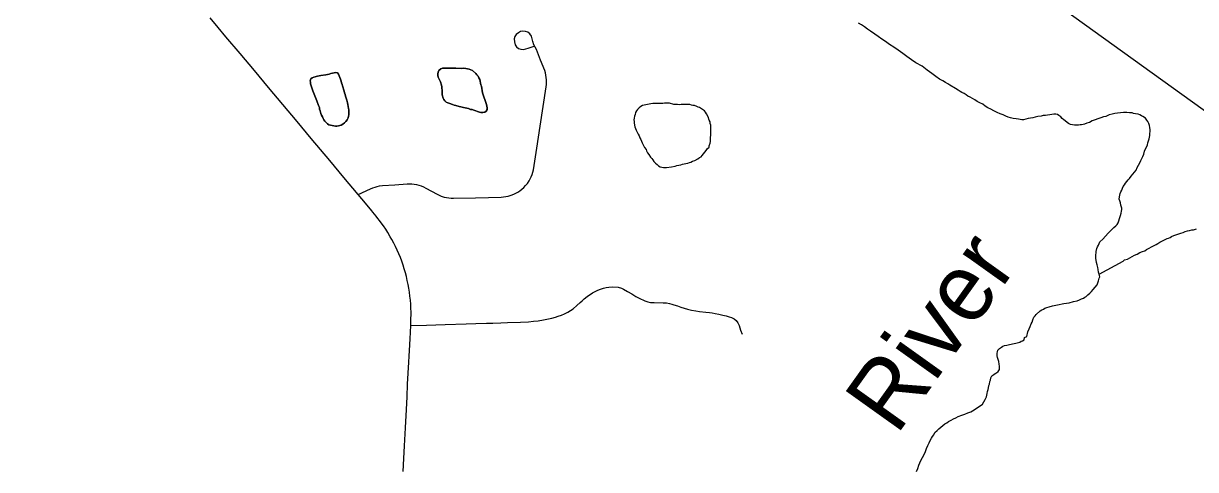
# Model space of a CAD drawing. Extents: x 103424 to 290657, y 38711 to 110967.
# Drawn here: x 149253 to 157992, y 91682 to 95008 of the extents above; entities that cross this region are included whole.
import ezdxf

# ---------------------------------------------------------------- set-up
doc = ezdxf.new("R2010")
doc.units = 0
for name, color, linetype in [('GM_X_County_Road', 7, 'Continuous'), ('GM_X_Minor_Lake', 7, 'Continuous'), ('GM_X_Minor_River', 7, 'Continuous'), ('GM_X_Minor_River_Text', 7, 'Continuous'), ('GM_X_Rail_Line', 7, 'Continuous'), ('GM_X_Township_Road', 7, 'Continuous')]:
    doc.layers.add(name, color=color, linetype=linetype)

msp = doc.modelspace()

# ---------------------------------------------------------------- linework, layer by layer
at = {"layer": 'GM_X_County_Road'}
for points in [[(151851.6, 93610.2), (151803.8, 93667.4), (151749, 93732.8), (151643.1, 93859.4), (151537.1, 93986), (151468.1, 94068.5), (151399.1, 94151), (151293.1, 94277.6), (151187.4, 94403.9), (151081.6, 94530.2), (150975.4, 94656.5), (150869.3, 94782.9), (150763.1, 94909.3), (150704.5, 94979), (150645.9, 95048.7)], [(152129.5, 92527), (152131.9, 92570.6), (152136.7, 92657.8), (152141.2, 92756.1), (152142.2, 92788.8), (152143, 92856), (152142, 92885.7), (152140.6, 92915.5), (152138.3, 92945.1), (152135.3, 92974.8), (152131.5, 93004.2), (152127, 93033.7), (152121.5, 93062.9), (152115.5, 93092.1), (152108.7, 93121), (152101.1, 93149.8), (152092.8, 93178.3), (152083.8, 93206.7), (152074, 93234.8), (152063.4, 93262.6), (152052.1, 93290.2), (152040.3, 93317.5), (152027.7, 93344.5), (152014.4, 93371.1), (152000.3, 93397.4), (151988.5, 93418.1), (151970.4, 93448.7), (151954.3, 93473.8), (151937.7, 93498.5), (151920.6, 93522.7), (151908.5, 93538.9), (151896.5, 93555), (151883.9, 93570.8), (151871.3, 93586.5), (151858.5, 93602), (151851.6, 93610.2)], [(152084.1, 91669), (152089.1, 91763.7), (152094, 91858.4), (152101.1, 91994.1), (152108.2, 92129.9), (152113.1, 92224.2), (152118, 92318.6), (152127.1, 92483.4), (152129.5, 92527)]]:
    msp.add_lwpolyline(points, dxfattribs=at)
at = {"layer": 'GM_X_Minor_Lake'}
for points in [[(151471, 94619.9), (151507.4, 94624.1), (151519.5, 94628.2), (151531.6, 94630.2), (151545.7, 94634.3), (151557.8, 94636.4), (151569.9, 94640.5), (151582, 94642.5), (151594.1, 94640.6), (151602.2, 94630.5), (151608.3, 94616.4), (151612.4, 94604.3), (151618.5, 94592.2), (151622.5, 94578), (151624.6, 94565.9), (151628.6, 94553.8), (151632.7, 94541.7), (151636.8, 94527.6), (151638.8, 94517.5), (151644.9, 94503.4), (151647, 94491.3), (151653.1, 94477.2), (151655.1, 94465.1), (151663.3, 94436.8), (151667.3, 94426.7), (151669.4, 94416.6), (151671.4, 94404.5), (151675.5, 94388.4), (151677.6, 94374.3), (151679.6, 94364.2), (151679.7, 94327.8), (151677.7, 94315.7), (151673.7, 94303.6), (151667.7, 94289.4), (151657.6, 94277.3), (151647.6, 94267.1), (151635.5, 94257), (151623.4, 94250.9), (151613.3, 94246.8), (151603.2, 94244.7), (151591.1, 94242.7), (151579, 94242.6), (151566.9, 94244.6), (151542.7, 94248.6), (151530.5, 94252.6), (151520.4, 94258.6), (151500.2, 94278.7), (151492.1, 94288.8), (151488, 94298.9), (151482, 94311), (151475.9, 94325.1), (151471.8, 94337.2), (151467.7, 94347.3), (151465.7, 94357.4), (151461.6, 94369.5), (151459.6, 94381.6), (151453.5, 94395.7), (151441.3, 94432), (151435.2, 94444.1), (151431.1, 94456.2), (151425, 94468.3), (151416.9, 94492.5), (151410.8, 94506.6), (151406.7, 94520.8), (151394.5, 94557.1), (151392.4, 94569.2), (151390.4, 94581.3), (151396.4, 94595.5), (151406.5, 94601.5), (151418.6, 94607.6), (151446.8, 94615.8), (151471, 94619.9)], [(151647.6, 94267.1), (151657.6, 94277.3), (151667.7, 94289.4), (151673.7, 94303.6), (151677.7, 94315.7), (151679.7, 94327.8), (151679.6, 94364.2), (151677.6, 94374.3), (151675.5, 94388.4), (151671.4, 94404.5), (151669.4, 94416.6), (151667.3, 94426.7), (151663.3, 94436.8), (151655.1, 94465.1), (151653.1, 94477.2), (151647, 94491.3), (151644.9, 94503.4), (151638.8, 94517.5), (151636.8, 94527.6), (151632.7, 94541.7), (151628.6, 94553.8), (151624.6, 94565.9), (151622.5, 94578), (151618.5, 94592.2), (151612.4, 94604.3), (151608.3, 94616.4), (151602.2, 94630.5), (151594.1, 94640.6), (151582, 94642.5), (151569.9, 94640.5), (151557.8, 94636.4), (151545.7, 94634.3), (151531.6, 94630.2), (151519.5, 94628.2), (151507.4, 94624.1), (151471, 94619.9)], [(152476.1, 94673.9), (152439.7, 94673.7), (152427.6, 94675.7), (152401.4, 94675.6), (152389.3, 94673.5), (152377.2, 94673.5), (152365.1, 94669.4), (152351, 94657.3), (152344.9, 94645.1), (152343, 94633), (152343, 94620.9), (152345, 94606.8), (152357.2, 94582.6), (152363.3, 94572.5), (152371.4, 94548.3), (152373.5, 94536.2), (152373.5, 94524.1), (152375.6, 94511.9), (152375.7, 94475.6), (152383.8, 94451.4), (152387.9, 94441.3), (152394, 94431.2), (152406.1, 94421.2), (152418.2, 94415.1), (152432.4, 94411.2), (152452.6, 94403.2), (152464.7, 94399.1), (152476.8, 94397.2), (152501.1, 94389.2), (152513.2, 94387.2), (152525.3, 94383.2), (152535.4, 94381.2), (152547.5, 94379.2), (152559.6, 94377.3), (152571.7, 94373.3)], [(152476.1, 94673.9), (152520.5, 94672), (152534.6, 94674.1), (152550.8, 94672.1), (152562.9, 94670.1), (152577, 94666.1), (152589.1, 94662.1), (152601.3, 94656.1), (152625.5, 94636), (152633.6, 94625.9), (152643.8, 94613.8), (152649.8, 94603.7), (152655.9, 94589.6), (152658, 94577.5), (152662.1, 94563.4), (152664.1, 94551.3), (152668.2, 94539.2), (152676.4, 94490.8), (152688.6, 94454.4), (152692.7, 94440.3), (152704.9, 94404), (152708.9, 94391.9), (152711, 94377.8), (152711, 94365.6), (152703, 94353.5), (152692.9, 94347.4), (152678.8, 94343.3), (152664.7, 94343.3), (152652.5, 94347.3), (152638.4, 94351.3), (152626.3, 94357.3), (152610.1, 94361.3), (152598, 94365.3), (152585.9, 94367.2), (152571.7, 94373.3), (152559.6, 94377.3), (152547.5, 94379.2), (152535.4, 94381.2), (152525.3, 94383.2), (152513.2, 94387.2), (152501.1, 94389.2), (152476.8, 94397.2), (152464.7, 94399.1), (152452.6, 94403.2), (152432.4, 94411.2), (152418.2, 94415.1), (152406.1, 94421.2), (152394, 94431.2), (152387.9, 94441.3), (152383.8, 94451.4), (152375.7, 94475.6), (152375.6, 94511.9), (152373.5, 94524.1), (152373.5, 94536.2), (152371.4, 94548.3), (152363.3, 94572.5), (152357.2, 94582.6), (152345, 94606.8), (152343, 94620.9), (152343, 94633), (152344.9, 94645.1), (152351, 94657.3), (152365.1, 94669.4), (152377.2, 94673.5), (152389.3, 94673.5), (152401.4, 94675.6), (152427.6, 94675.7), (152439.7, 94673.7), (152476.1, 94673.9)], [(152571.7, 94373.3), (152585.9, 94367.2), (152598, 94365.3), (152610.1, 94361.3), (152626.3, 94357.3), (152638.4, 94351.3), (152652.5, 94347.3), (152664.7, 94343.3), (152678.8, 94343.3), (152692.9, 94347.4), (152703, 94353.5), (152711, 94365.6), (152711, 94377.8), (152708.9, 94391.9), (152704.9, 94404), (152692.7, 94440.3), (152688.6, 94454.4), (152676.4, 94490.8), (152668.2, 94539.2), (152664.1, 94551.3), (152662.1, 94563.4), (152658, 94577.5), (152655.9, 94589.6), (152649.8, 94603.7), (152643.8, 94613.8), (152633.6, 94625.9), (152625.5, 94636), (152601.3, 94656.1), (152589.1, 94662.1), (152577, 94666.1), (152562.9, 94670.1), (152550.8, 94672.1), (152534.6, 94674.1), (152520.5, 94672), (152476.1, 94673.9)], [(151471, 94619.9), (151446.8, 94615.8), (151418.6, 94607.6), (151406.5, 94601.5), (151396.4, 94595.5), (151390.4, 94581.3), (151392.4, 94569.2), (151394.5, 94557.1), (151406.7, 94520.8), (151410.8, 94506.6), (151416.9, 94492.5), (151425, 94468.3), (151431.1, 94456.2), (151435.2, 94444.1), (151441.3, 94432), (151453.5, 94395.7), (151459.6, 94381.6), (151461.6, 94369.5), (151465.7, 94357.4), (151467.7, 94347.3), (151471.8, 94337.2), (151475.9, 94325.1), (151482, 94311), (151488, 94298.9), (151492.1, 94288.8), (151500.2, 94278.7), (151520.4, 94258.6), (151530.5, 94252.6), (151542.7, 94248.6), (151566.9, 94244.6), (151579, 94242.6), (151591.1, 94242.7), (151603.2, 94244.7), (151613.3, 94246.8), (151623.4, 94250.9), (151635.5, 94257), (151647.6, 94267.1)], [(154020.9, 94410.5), (154008.8, 94410.5), (153994.6, 94412.4), (153982.5, 94412.4), (153970.4, 94410.3), (153946.2, 94410.3), (153930.1, 94408.2), (153881.6, 94399.9), (153869.5, 94395.9), (153857.4, 94389.7), (153843.3, 94379.6), (153831.3, 94367.5), (153823.2, 94357.3), (153817.2, 94343.2), (153813.2, 94329), (153809.2, 94316.9), (153807.2, 94302.7), (153805.2, 94290.6), (153807.3, 94276.5), (153807.3, 94264.4), (153811.4, 94236.1), (153817.5, 94224), (153821.6, 94211.9), (153829.7, 94197.8), (153835.8, 94183.7), (153843.9, 94169.6), (153850, 94155.5), (153856.1, 94143.4), (153862.2, 94131.3), (153866.2, 94119.2), (153870.3, 94109.1), (153876.4, 94097), (153884.5, 94082.9), (153896.6, 94068.8), (153898.7, 94058.7), (153906.8, 94044.6), (153916.9, 94030.5), (153929.1, 94010.3), (153939.2, 94000.3), (153945.3, 93990.2), (153953.4, 93978.1), (153965.6, 93966), (153977.7, 93956), (153987.8, 93945.9), (153999.9, 93939.9), (154012.1, 93935.9), (154024.2, 93933.9), (154048.4, 93934), (154084.7, 93940.2), (154113, 93944.3), (154125.1, 93948.4), (154139.2, 93952.5), (154155.3, 93954.6), (154167.4, 93958.6), (154179.5, 93962.7), (154191.6, 93964.8), (154205.7, 93966.8), (154219.9, 93970.9), (154229.9, 93975), (154242, 93981.1), (154258.2, 93987.2), (154282.4, 93999.4), (154294.4, 94007.5), (154306.5, 94013.6), (154314.6, 94023.8), (154334.7, 94048.1), (154342.8, 94060.2), (154350.8, 94072.4), (154364.9, 94084.5), (154366.9, 94096.6), (154372.9, 94114.8), (154374.9, 94126.9), (154374.8, 94139.1), (154376.8, 94151.2), (154376.8, 94161.3), (154378.8, 94173.4), (154378.6, 94238), (154378.6, 94250.2), (154374.5, 94262.3), (154372.5, 94274.4), (154366.4, 94286.5), (154358.2, 94310.7), (154346.1, 94334.9), (154337.9, 94347), (154329.8, 94357), (154293.4, 94381.1), (154283.4, 94383.1), (154273.2, 94389.1), (154257.1, 94395.2), (154245, 94397.1), (154234.9, 94399.1), (154220.7, 94403.1), (154206.6, 94403.1), (154194.5, 94405), (154182.4, 94403), (154158.2, 94402.9), (154144, 94400.8), (154129.9, 94402.8), (154115.8, 94402.7), (154103.6, 94404.7), (154071.3, 94412.7)], [(154071.3, 94412.7), (154033, 94412.6), (154020.9, 94410.5)]]:
    msp.add_lwpolyline(points, dxfattribs=at)
at = {"layer": 'GM_X_Minor_River'}
for points in [[(155568.2, 94950.2), (155545.7, 94966), (155523.3, 94981.7), (155500.8, 94997.5), (155478.3, 95011.2)], [(157589.3, 94319.7), (157577.1, 94325.6), (157564.9, 94331.4), (157544.7, 94335.1), (157530.5, 94336.8), (157518.3, 94340.7), (157500.1, 94342.4), (157479.9, 94344), (157455.7, 94343.6), (157431.5, 94341.1), (157409.4, 94338.7), (157389.3, 94336.3), (157369.2, 94331.9), (157349.1, 94325.5), (157323, 94314.9), (157305, 94310.6), (157284.9, 94304.2), (157262.9, 94295.7), (157242.8, 94289.3), (157220.8, 94280.8), (157200.8, 94270.3), (157180.7, 94263.9), (157164.7, 94257.6), (157154.6, 94255.4), (157142.5, 94253.1), (157132.5, 94252.9), (157120.4, 94250.7), (157106.3, 94250.5), (157090.1, 94250.2), (157074, 94251.9), (157059.8, 94255.7), (157045.5, 94261.5), (157010.7, 94289.1), (156998.5, 94299), (156988.2, 94311), (156973.8, 94322.8), (156963.6, 94328.7), (156949.4, 94332.5), (156935.3, 94332.2), (156921.2, 94330), (156905.1, 94327.7), (156889, 94325.3), (156872.9, 94323), (156856.8, 94320.7), (156840.8, 94316.4), (156816.6, 94313.9), (156796.5, 94309.6), (156778.4, 94305.2), (156762.3, 94302.9), (156744.2, 94298.5), (156726.1, 94294.1), (156710.1, 94289.8), (156696, 94289.6), (156683.8, 94291.4), (156671.7, 94293.2), (156655.5, 94296.9), (156631.2, 94300.5), (156613, 94304.2), (156594.7, 94310), (156578.4, 94317.8), (156558.1, 94325.5), (156535.7, 94335.2), (156513.4, 94344.9), (156488.9, 94356.6), (156466.5, 94368.3), (156444.1, 94380), (156423.7, 94391.8), (156405.3, 94405.6), (156382.9, 94417.3), (156364.6, 94427.1), (156346.2, 94438.9), (156327.9, 94448.6), (156311.5, 94458.4), (156295.3, 94466.2), (156281, 94476.1), (156266.7, 94485.9), (156250.4, 94493.7), (156238.1, 94501.6), (156221.8, 94511.4), (156203.4, 94523.2), (156160.6, 94548.7), (156144.3, 94558.5), (156128, 94568.3), (156107.6, 94580), (156083.1, 94593.7), (156056.5, 94613.5), (156025.9, 94635.2), (155991.2, 94658.8), (155954.3, 94690.4), (155907.4, 94713.8), (155874.7, 94737.5), (155840, 94761.1), (155809.3, 94784.8), (155774.6, 94808.4), (155741.9, 94830.1), (155709.2, 94851.7), (155680.6, 94873.4), (155652, 94891.1), (155625.4, 94910.8), (155600.9, 94928.5), (155568.2, 94950.2)], [(156868.5, 92884.5), (156882.5, 92890.8), (156900.6, 92895.2), (156924.6, 92901.7), (156962.8, 92910.5), (157009.1, 92919.4), (157049.3, 92926.2), (157081.5, 92934.8), (157109.6, 92941.4), (157125.6, 92947.7), (157141.6, 92954.1), (157155.7, 92960.4), (157167.7, 92966.7), (157177.6, 92972.9), (157189.5, 92985.2), (157203.4, 92997.6), (157215.3, 93010), (157229.2, 93024.3), (157243, 93042.8), (157258.8, 93059.2), (157268.3, 93089.7), (157274.1, 93108), (157277.9, 93118.1), (157275.7, 93128.2), (157273.5, 93138.3), (157269.2, 93154.4), (157264.8, 93174.5), (157262.5, 93188.6), (157260.3, 93198.6), (157258.1, 93208.7), (157253.8, 93226.8), (157251.5, 93242.9), (157249.2, 93257), (157249, 93269.1), (157248.7, 93283.3), (157250.5, 93297.5), (157250.3, 93307.5), (157256, 93329.9), (157259.8, 93342.1), (157267.6, 93356.4), (157279.3, 93378.8), (157301.1, 93399.4), (157320.9, 93422), (157340.7, 93444.5), (157362.5, 93467.1), (157382.3, 93485.7), (157398.2, 93500.1), (157408.1, 93508.4), (157416, 93522.6), (157419.7, 93536.9), (157425.5, 93555.1), (157433.1, 93577.5), (157436.9, 93593.7), (157440.7, 93607.9), (157442.5, 93620.1), (157442.2, 93632.2), (157435.8, 93654.3), (157431.5, 93670.4), (157427.1, 93686.5), (157422.9, 93698.5), (157424.6, 93714.7), (157426.4, 93726.9), (157430.2, 93741.1), (157434, 93753.3), (157441.9, 93765.5), (157447.7, 93779.8), (157453.5, 93792), (157461.3, 93804.3), (157469.2, 93816.5), (157479.1, 93828.8), (157488.9, 93841.1), (157498.8, 93851.4), (157512.6, 93869.8), (157524.5, 93884.2), (157536.3, 93898.6), (157548.1, 93914.9), (157557.9, 93933.3), (157565.7, 93951.6), (157575.5, 93967.9), (157583.2, 93986.3), (157591, 94000.5), (157598.8, 94016.8), (157606.6, 94033.1), (157612.2, 94055.5), (157633.5, 94104.3), (157637.3, 94118.6), (157641.1, 94132.8), (157646.9, 94147), (157648.7, 94161.2), (157650.5, 94173.3), (157652.2, 94187.5), (157654, 94201.7), (157653.7, 94215.8), (157651.4, 94231.9), (157649.2, 94246), (157642.8, 94262.1), (157636.5, 94276.1), (157628.3, 94286.1), (157617.9, 94302), (157599.5, 94313.8), (157589.3, 94319.7)], [(157273.5, 93138.3), (157451.4, 93236.4), (157463.3, 93244.7), (157485.4, 93251.1), (157501.4, 93259.5), (157519.4, 93269.9), (157537.3, 93280.4), (157557.4, 93288.8), (157577.4, 93299.3), (157597.4, 93307.7), (157613.4, 93314), (157627.4, 93322.4), (157645.4, 93332.8), (157663.3, 93343.2), (157683.3, 93353.7), (157697.3, 93360), (157711.3, 93368.3), (157725.3, 93376.7), (157769.3, 93399.7), (157779.3, 93403.9), (157789.3, 93408.1), (157803.4, 93412.4), (157813.3, 93418.7), (157829.3, 93427), (157853.4, 93433.5), (157867.4, 93439.8), (157881.5, 93444.1), (157899.5, 93450.5), (157915.6, 93456.8), (157931.6, 93461.2), (157945.7, 93465.5), (157963.8, 93469.8), (157977.9, 93470.1), (157997.9, 93476.5)], [(155911.6, 91667.4), (155921.3, 91689.7), (155929, 91714.1), (155944.4, 91750.8), (155956.2, 91773.2), (155967.8, 91795.6), (155977.5, 91818), (155987.2, 91840.4), (155997, 91860.8), (156006.7, 91881.2), (156014.4, 91899.5), (156024.2, 91915.8), (156032, 91930.1), (156039.9, 91940.4), (156047.7, 91958.7), (156065.6, 91973.2), (156077.4, 91985.5), (156093.4, 91997.9), (156107.3, 92010.3), (156123.2, 92022.7), (156137.2, 92031), (156151.1, 92041.3), (156169.1, 92051.8), (156187.1, 92060.2), (156205.1, 92068.6), (156223.1, 92077), (156249.2, 92087.6), (156271.2, 92096), (156293.2, 92104.5), (156317.3, 92113), (156341.3, 92127.6), (156403, 92171.1), (156414.8, 92187.5), (156424.6, 92205.8), (156432.3, 92224.2), (156438, 92248.5), (156441.7, 92264.8), (156445.5, 92279), (156447.3, 92291.1), (156451, 92309.4), (156454.9, 92319.5), (156458.6, 92337.8), (156462.4, 92350), (156466.1, 92366.2), (156473.9, 92380.5), (156487.9, 92390.8), (156497.8, 92399.1), (156507.8, 92403.3), (156519.7, 92413.6), (156529.6, 92427.9), (156531.4, 92442.1), (156531.2, 92452.2), (156526.8, 92468.3), (156524.5, 92488.5), (156520.2, 92502.5), (156515.9, 92516.6), (156513.6, 92530.7), (156513.3, 92548.9), (156515.1, 92559), (156518.9, 92571.2), (156530.8, 92585.5), (156544.7, 92595.9), (156554.7, 92602.1), (156568.8, 92606.4), (156584.8, 92610.8), (156594.9, 92613), (156604.9, 92615.2), (156639.1, 92621.8), (156651.2, 92624.1), (156663.2, 92626.3), (156681.3, 92632.7), (156691.3, 92638.9), (156701.3, 92643.1), (156713.3, 92649.4), (156717, 92667.7), (156735, 92674.1), (156740.5, 92708.5), (156752.2, 92730.9), (156759.9, 92749.2), (156767.7, 92767.6), (156773.5, 92781.8), (156779.2, 92798.1), (156786.9, 92818.4), (156796.8, 92828.7), (156804.7, 92839), (156834.5, 92865.8), (156846.5, 92872), (156858.5, 92878.3), (156868.5, 92884.5)]]:
    msp.add_lwpolyline(points, dxfattribs=at)
at = {"layer": 'GM_X_Rail_Line'}
msp.add_lwpolyline([(147814.7, 98171.3), (150960.4, 98176.7), (151298.3, 98169.5), (151613, 98101.8), (152014.4, 97973.6), (153343.2, 97546.9), (153715.9, 97436.2), (153979.8, 97310), (154244.6, 97117.1), (155473.5, 96220.4), (158111.3, 94322.1)], dxfattribs=at)
at = {"layer": 'GM_X_Township_Road'}
for points in [[(151749, 93732.8), (151841.7, 93776.1), (151858.1, 93783), (151874.7, 93788.7), (151891.5, 93793.2), (151908.9, 93796.5), (151930.6, 93799), (152022.8, 93805.4), (152115.1, 93811.8), (152132.5, 93812.4), (152150.1, 93811.7), (152167.7, 93809.9), (152184.8, 93806.8), (152201.9, 93802.6), (152218.5, 93797.1), (152234.9, 93790.5), (152253.5, 93781.3), (152336.8, 93735.6), (152352.7, 93727.6), (152368.8, 93720.8), (152389.7, 93714), (152406.8, 93709.8), (152423.9, 93706.8), (152441.5, 93705), (152459.2, 93704.5), (152624.2, 93708.8), (152719.6, 93711.3), (152815.1, 93713.8), (152832.7, 93714.9), (152850.1, 93717.2), (152867.5, 93720.8), (152888.6, 93726.8), (152909, 93734.7), (152924.9, 93742.3), (152940.2, 93750.9), (152954.9, 93760.7), (152968.7, 93771.4), (152985.1, 93786.1), (152997.1, 93798.8), (153011, 93815.9), (153023.1, 93834.2), (153031.7, 93849.4), (153039.2, 93865.3), (153045.8, 93881.6), (153051.1, 93898.4), (153055.1, 93915.5), (153080.2, 94078.6), (153105.4, 94241.8), (153128, 94388.7), (153150.6, 94535.6), (153152.9, 94553.1), (153153.6, 94570.6), (153153.1, 94588.2), (153151.6, 94605.7), (153148.9, 94623), (153144.6, 94640.1), (153139.6, 94656.9), (153108.9, 94735), (153078.2, 94813.1), (153059.7, 94848.6), (153051, 94873.4), (153040.8, 94912.8), (153029.1, 94931.2), (153014, 94943.9), (152996.1, 94947.7), (152976.1, 94951.1), (152959.6, 94947.7), (152943.6, 94938), (152927.1, 94925.4), (152916.9, 94911.3), (152913, 94893.8), (152913.9, 94870.5), (152919.8, 94847.6), (152928.5, 94833), (152944.1, 94822.3), (152962.5, 94816.5), (152978.1, 94814.6), (152999, 94818.9), (153016, 94823.8), (153060.2, 94839.4)], [(152141.2, 92756.1), (152258.9, 92759.4), (152396.8, 92764.2), (152555.2, 92768.4), (152626.4, 92770.4), (152706.9, 92772.7), (152752.7, 92774.4), (152813.5, 92776.7), (152861.9, 92778.6), (152959.3, 92782.3), (153017.8, 92784.5), (153056, 92787.9), (153091, 92792.1), (153129.7, 92798.1), (153167.8, 92805.7), (153192.6, 92812.1), (153219.5, 92818.4), (153240.9, 92826.2), (153266.1, 92834.5), (153286.6, 92843), (153311, 92854.9), (153332.6, 92868.1), (153350.8, 92880.3), (153379.6, 92905.7), (153404.2, 92928.6), (153417.8, 92940.7), (153434.7, 92955.7), (153455.9, 92972.6), (153495.7, 92999.7), (153536.4, 93020.1), (153555.9, 93027.7), (153577.9, 93034.5), (153597.4, 93039.6), (153618.5, 93042.9), (153647.4, 93045.5), (153688, 93042.1), (153711.5, 93033.8), (153727, 93027.7), (153757.9, 93009.9), (153788.9, 92992.1), (153820, 92973.1), (153843.1, 92959), (153885.5, 92939.6), (153907.5, 92932.8), (153929.5, 92928.6), (153954.9, 92926.9), (154023.5, 92925.2), (154047.3, 92924.3), (154070.2, 92920.1), (154086.3, 92915.1), (154102.4, 92910.8), (154130.3, 92902.3), (154155.7, 92893.8), (154179, 92886), (154204.9, 92878.6), (154234.5, 92870.9), (154266.7, 92864.8), (154294.7, 92860.8), (154341.3, 92855.7), (154369.4, 92852.8), (154387.9, 92850.6), (154411.4, 92846.8), (154437.9, 92841.3), (154467.2, 92834.4), (154492.1, 92827.7), (154515, 92821), (154531.1, 92815), (154551.4, 92805.7), (154568.3, 92793.8), (154580.2, 92776.9), (154588.7, 92756.6), (154600.5, 92722.6), (154611.5, 92690.5)]]:
    msp.add_lwpolyline(points, dxfattribs=at)

# ---------------------------------------------------------------- texts
at = {"layer": 'GM_X_Minor_River_Text'}
msp.add_text('River', height=503.47, rotation=54.49708, dxfattribs=at).set_placement((155762.6, 91930.2))

doc.saveas('drawing.dxf')
